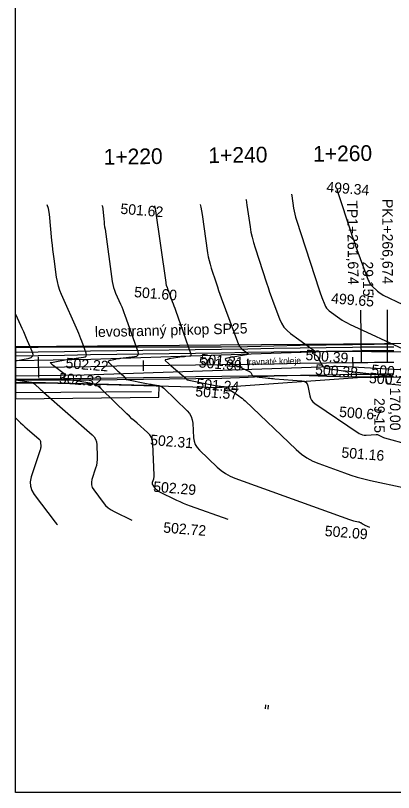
# Model space of a CAD drawing. Extents: x -636600 to -628587, y -1090963 to -1085869.
# Drawn here: x -629847.3 to -629775.1, y -1087273.2 to -1087124.7 of the extents above; entities that cross this region are included whole.
import ezdxf

# ---------------------------------------------------------------- set-up
doc = ezdxf.new("R2010")
doc.units = 0
for name, color, linetype in [('01_PARCELY_NÁVRH_PC', 7, 'Continuous'), ('06_ÚSES_IP_NAVRH', 7, 'Continuous'), ('08_LEGENDA_HV', 7, 'Continuous'), ('15', 7, 'Continuous'), ('40', 7, 'Continuous'), ('43', 7, 'Continuous'), ('dno příkopu', 7, 'Continuous'), ('Ex_Major Contours', 7, 'Continuous'), ('Ex_Minor Contours', 7, 'Continuous'), ('HEKTOMETRY100', 7, 'Continuous'), ('HEKTOMETRY20', 7, 'Continuous'), ('HL_BODY', 7, 'Continuous'), ('koty_vše', 7, 'Continuous'), ('POLOMERY', 7, 'Continuous'), ('popis', 7, 'Continuous'), ('situace_osa', 7, 'Continuous'), ('situace_těleso', 7, 'Continuous'), ('situace_vozovka', 7, 'Continuous')]:
    doc.layers.add(name, color=color, linetype=linetype)

msp = doc.modelspace()

# ---------------------------------------------------------------- linework, layer by layer
at = {"layer": '01_PARCELY_NÁVRH_PC'}
for p, q in [((-629847.27, -1087187.99), (-629847.27, -1087194.92)), ((-629847.27, -1087194.92), (-629847.27, -1087197.92))]:
    msp.add_line(p, q, dxfattribs=at)
for points in [[(-629847.27, -1087194.92), (-629841.55, -1087194.86), (-629808.7, -1087195.8), (-629782.01, -1087193.84), (-629769.21, -1087193.66), (-629763.62, -1087195.78), (-629740.92, -1087198.65), (-629737.86, -1087197.23), (-629721.41, -1087199.98), (-629699.22, -1087199.79), (-629664.69, -1087198.51), (-629616.82, -1087197.47), (-629601.05, -1087195.89), (-629552.72, -1087188.73), (-629532.88, -1087183.83), (-629459.86, -1087162.92)], [(-629522.64, -1087174.8), (-629550.67, -1087182), (-629566.93, -1087184.74), (-629601.13, -1087189.2), (-629622.24, -1087190.93), (-629654.24, -1087192.06), (-629678.53, -1087193.79), (-629712.99, -1087193.97), (-629729.98, -1087192.97), (-629769.03, -1087187.39), (-629847.27, -1087187.99)], [(-629847.27, -1087197.92), (-629819.9, -1087197.65), (-629819.84, -1087195.48), (-629841.55, -1087194.86), (-629847.27, -1087194.92)]]:
    msp.add_lwpolyline(points, dxfattribs=at)
at = {"layer": '06_ÚSES_IP_NAVRH'}
msp.add_line((-629821.34, -1087196.62), (-629847.27, -1087196.78), dxfattribs=at)
at = {"layer": '08_LEGENDA_HV'}
for p, q in [((-629847.27, -1087273.18), (-629847.27, -1086976.18)), ((-628587.27, -1087273.18), (-629847.27, -1087273.18))]:
    msp.add_line(p, q, dxfattribs=at)
at = {"layer": '40'}
for p, q in [((-629787, -1087188.91), (-629832.89, -1087190.45)), ((-629764.58, -1087189.08), (-629787, -1087188.91)), ((-629832.89, -1087190.45), (-629847.27, -1087190.68)), ((-629834.16, -1087193.36), (-629785.18, -1087191.69)), ((-629785.18, -1087191.69), (-629763.27, -1087192.91)), ((-629847.27, -1087193.58), (-629834.16, -1087193.36))]:
    msp.add_line(p, q, dxfattribs=at)
at = {"layer": '43'}
for p, q in [((-629799.54, -1087257.21), (-629799.48, -1087256.46)), ((-629799.04, -1087257.25), (-629798.98, -1087256.5))]:
    msp.add_line(p, q, dxfattribs=at)
at = {"layer": 'dno příkopu'}
msp.add_lwpolyline([(-629847.27, -1087189.01), (-629842.95, -1087188.95), (-629837.95, -1087188.87), (-629832.95, -1087188.8), (-629827.95, -1087188.72), (-629822.95, -1087188.65), (-629817.95, -1087188.58), (-629812.95, -1087188.5), (-629807.95, -1087188.43), (-629802.95, -1087188.36), (-629797.95, -1087188.28), (-629792.95, -1087188.21), (-629787.95, -1087188.13), (-629782.95, -1087188.06), (-629781.28, -1087188.03), (-629780.03, -1087188.02), (-629778.77, -1087188), (-629777.94, -1087187.99), (-629777.51, -1087187.99), (-629776.24, -1087187.98), (-629775.05, -1087187.99)], dxfattribs=at)
at = {"layer": 'Ex_Major Contours'}
for points in [[(-629794.58, -1087158.8), (-629794.52, -1087159.16), (-629794.18, -1087161.5), (-629794.08, -1087162.08), (-629793.96, -1087162.65), (-629793.82, -1087163.22), (-629793.64, -1087163.79), (-629789.28, -1087177.13), (-629789.16, -1087177.49), (-629789.03, -1087177.85), (-629788.91, -1087178.2), (-629788.78, -1087178.56), (-629788.25, -1087179.97), (-629788.1, -1087180.31), (-629787.9, -1087180.61), (-629787.66, -1087180.88), (-629787.38, -1087181.12), (-629785.35, -1087182.57), (-629784.91, -1087182.88), (-629784.45, -1087183.16), (-629783.98, -1087183.42), (-629783.49, -1087183.66), (-629772.48, -1087188.77)], [(-629806.67, -1087221.03), (-629813.89, -1087218.44), (-629814.54, -1087218.2), (-629815.19, -1087217.94), (-629815.83, -1087217.66), (-629816.46, -1087217.36), (-629819.84, -1087215.7), (-629820.02, -1087215.6), (-629820.18, -1087215.48), (-629820.33, -1087215.35), (-629820.46, -1087215.19), (-629821.01, -1087214.46), (-629821.1, -1087214.32), (-629821.14, -1087214.18), (-629821.15, -1087214.03), (-629821.11, -1087213.87), (-629820.9, -1087213.22), (-629820.85, -1087213.06), (-629820.82, -1087212.89), (-629820.81, -1087212.73), (-629820.81, -1087212.56), (-629821.03, -1087206.57), (-629821.12, -1087205.94), (-629821.32, -1087205.36), (-629821.64, -1087204.84), (-629822.08, -1087204.37), (-629824.07, -1087202.62), (-629824.57, -1087202.18), (-629825.05, -1087201.74), (-629825.54, -1087201.28), (-629826.02, -1087200.82), (-629830.95, -1087196.01), (-629831.42, -1087195.62), (-629831.93, -1087195.31), (-629832.48, -1087195.08), (-629833.08, -1087194.94), (-629836.49, -1087194.38), (-629836.62, -1087194.35), (-629836.76, -1087194.33), (-629836.9, -1087194.3), (-629837.04, -1087194.28), (-629837.75, -1087194.13), (-629837.8, -1087194.12), (-629837.85, -1087194.09), (-629837.89, -1087194.06), (-629837.92, -1087194.02), (-629838.03, -1087193.83), (-629838.05, -1087193.79), (-629838.06, -1087193.75), (-629838.04, -1087193.71), (-629838, -1087193.67), (-629837.76, -1087193.5), (-629837.72, -1087193.46), (-629837.7, -1087193.42), (-629837.71, -1087193.37), (-629837.75, -1087193.33), (-629840.06, -1087191.57), (-629840.12, -1087191.52), (-629840.19, -1087191.47), (-629840.25, -1087191.42), (-629840.31, -1087191.36), (-629840.62, -1087191.07), (-629840.63, -1087191.05), (-629840.63, -1087191.04), (-629840.62, -1087191.03), (-629840.6, -1087191.02), (-629840.5, -1087190.99), (-629840.48, -1087190.98), (-629840.45, -1087190.98), (-629840.42, -1087190.97), (-629840.4, -1087190.97), (-629837.16, -1087190.39), (-629836.8, -1087190.33), (-629836.44, -1087190.27), (-629836.08, -1087190.22), (-629835.72, -1087190.18), (-629834.29, -1087190.01), (-629833.99, -1087189.93), (-629833.81, -1087189.77), (-629833.75, -1087189.54), (-629833.81, -1087189.24), (-629834.61, -1087186.94), (-629834.79, -1087186.45), (-629834.98, -1087185.96), (-629835.18, -1087185.47), (-629835.38, -1087184.99), (-629838.47, -1087178.02), (-629838.8, -1087177.21), (-629839.07, -1087176.38), (-629839.28, -1087175.53), (-629839.43, -1087174.67), (-629839.92, -1087171.18), (-629840.04, -1087170.3), (-629840.14, -1087169.43), (-629840.24, -1087168.55), (-629840.33, -1087167.68), (-629840.78, -1087162.65), (-629840.98, -1087161.57), (-629841.25, -1087160.87)]]:
    msp.add_lwpolyline(points, dxfattribs=at)
at = {"layer": 'Ex_Minor Contours'}
for points in [[(-629785.89, -1087157.82), (-629785.87, -1087157.95), (-629785.84, -1087158.09), (-629785.81, -1087158.23), (-629785.78, -1087158.37), (-629785.74, -1087158.51), (-629783.34, -1087165.84), (-629783, -1087166.86), (-629782.65, -1087167.87), (-629782.29, -1087168.88), (-629781.92, -1087169.89), (-629779.92, -1087175.26), (-629779.78, -1087175.57), (-629779.62, -1087175.87), (-629779.41, -1087176.14), (-629779.18, -1087176.38), (-629778.19, -1087177.34), (-629777.93, -1087177.56), (-629777.66, -1087177.77), (-629777.37, -1087177.95), (-629777.07, -1087178.11), (-629765.81, -1087183.48)], [(-629812.05, -1087160.78), (-629811.92, -1087161.28), (-629811.65, -1087162.73), (-629810.6, -1087170.04), (-629810.47, -1087170.78), (-629810.32, -1087171.51), (-629810.13, -1087172.23), (-629809.91, -1087172.95), (-629808.98, -1087175.8), (-629808.74, -1087176.52), (-629808.5, -1087177.23), (-629808.25, -1087177.93), (-629807.99, -1087178.64), (-629804.68, -1087187.55), (-629804.56, -1087187.81), (-629804.4, -1087188.05), (-629804.22, -1087188.26), (-629804, -1087188.44), (-629803.05, -1087189.13), (-629802.87, -1087189.28), (-629802.83, -1087189.41), (-629802.93, -1087189.5), (-629803.15, -1087189.56), (-629806.54, -1087190.08), (-629807.04, -1087190.21), (-629807.23, -1087190.38), (-629807.1, -1087190.59), (-629806.65, -1087190.86), (-629802.62, -1087192.74), (-629802.53, -1087192.79), (-629802.44, -1087192.86), (-629802.37, -1087192.94), (-629802.31, -1087193.03), (-629802.09, -1087193.42), (-629802.03, -1087193.51), (-629801.96, -1087193.58), (-629801.86, -1087193.63), (-629801.76, -1087193.65), (-629801.17, -1087193.73), (-629801.04, -1087193.75), (-629800.9, -1087193.77), (-629800.77, -1087193.79), (-629800.63, -1087193.8), (-629799.03, -1087193.98), (-629798.72, -1087194.02), (-629798.4, -1087194.05), (-629798.09, -1087194.08), (-629797.78, -1087194.1), (-629792.6, -1087194.48), (-629792.17, -1087194.56), (-629791.84, -1087194.76), (-629791.6, -1087195.07), (-629791.46, -1087195.49), (-629791.11, -1087197.37), (-629790.99, -1087197.81), (-629790.78, -1087198.21), (-629790.5, -1087198.55), (-629790.14, -1087198.84), (-629781.66, -1087204.55), (-629781.35, -1087204.72), (-629781.03, -1087204.84), (-629780.69, -1087204.9), (-629780.33, -1087204.9), (-629778.44, -1087204.76), (-629778.3, -1087204.76), (-629778.16, -1087204.78), (-629778.03, -1087204.82), (-629777.9, -1087204.88), (-629777.39, -1087205.15), (-629777.26, -1087205.22), (-629777.12, -1087205.28), (-629776.99, -1087205.33), (-629776.85, -1087205.37), (-629772.17, -1087206.65)], [(-629803.31, -1087159.79), (-629803.27, -1087159.93), (-629803.09, -1087160.95), (-629802.49, -1087165.04), (-629802.32, -1087166.06), (-629802.11, -1087167.07), (-629801.85, -1087168.07), (-629801.55, -1087169.06), (-629799.35, -1087175.8), (-629799.06, -1087176.67), (-629798.76, -1087177.53), (-629798.45, -1087178.4), (-629798.14, -1087179.25), (-629796.87, -1087182.68), (-629796.5, -1087183.49), (-629796.02, -1087184.23), (-629795.44, -1087184.88), (-629794.75, -1087185.46), (-629790, -1087188.87), (-629789.93, -1087188.94), (-629789.91, -1087188.99), (-629789.95, -1087189.03), (-629790.04, -1087189.05), (-629790.52, -1087189.13), (-629790.61, -1087189.15), (-629790.64, -1087189.18), (-629790.62, -1087189.22), (-629790.54, -1087189.26), (-629790.02, -1087189.51), (-629789.91, -1087189.57), (-629789.81, -1087189.65), (-629789.72, -1087189.75), (-629789.65, -1087189.86), (-629788.77, -1087191.45), (-629788.58, -1087191.72), (-629788.34, -1087191.93), (-629788.07, -1087192.08), (-629787.74, -1087192.16), (-629785.94, -1087192.41), (-629785.52, -1087192.46), (-629785.1, -1087192.51), (-629784.69, -1087192.57), (-629784.27, -1087192.61), (-629777.58, -1087193.37), (-629777.49, -1087193.38), (-629777.4, -1087193.39), (-629777.31, -1087193.4), (-629777.22, -1087193.4), (-629776.85, -1087193.43), (-629776.77, -1087193.45), (-629776.71, -1087193.49), (-629776.67, -1087193.54), (-629776.64, -1087193.62), (-629776.45, -1087194.63), (-629776.39, -1087194.81), (-629776.3, -1087194.94), (-629776.16, -1087195.03), (-629775.98, -1087195.07), (-629772.18, -1087195.45)], [(-629830.77, -1087160.96), (-629830.68, -1087161.2), (-629830.59, -1087161.66), (-629830.42, -1087163.61), (-629830.37, -1087164.09), (-629830.32, -1087164.57), (-629830.26, -1087165.06), (-629830.19, -1087165.54), (-629828.8, -1087175.51), (-629828.7, -1087176.08), (-629828.56, -1087176.64), (-629828.38, -1087177.18), (-629828.17, -1087177.72), (-629827.23, -1087179.83), (-629827, -1087180.36), (-629826.78, -1087180.9), (-629826.57, -1087181.43), (-629826.38, -1087181.98), (-629823.95, -1087188.91), (-629823.87, -1087189.32), (-629823.95, -1087189.62), (-629824.19, -1087189.83), (-629824.59, -1087189.93), (-629827.22, -1087190.25), (-629827.34, -1087190.26), (-629827.46, -1087190.28), (-629827.57, -1087190.3), (-629827.69, -1087190.31), (-629828.15, -1087190.38), (-629828.26, -1087190.4), (-629828.38, -1087190.43), (-629828.49, -1087190.45), (-629828.6, -1087190.48), (-629829.39, -1087190.69), (-629829.52, -1087190.75), (-629829.58, -1087190.82), (-629829.56, -1087190.91), (-629829.47, -1087191.02), (-629828.08, -1087192.34), (-629827.93, -1087192.47), (-629827.78, -1087192.61), (-629827.63, -1087192.74), (-629827.48, -1087192.87), (-629826.68, -1087193.55), (-629826.62, -1087193.61), (-629826.56, -1087193.67), (-629826.51, -1087193.73), (-629826.47, -1087193.8), (-629826.29, -1087194.08), (-629826.24, -1087194.14), (-629826.19, -1087194.19), (-629826.12, -1087194.22), (-629826.04, -1087194.25), (-629822.24, -1087195.01), (-629821.96, -1087195.06), (-629821.68, -1087195.12), (-629821.39, -1087195.17), (-629821.11, -1087195.21), (-629819.97, -1087195.4), (-629819.7, -1087195.47), (-629819.44, -1087195.57), (-629819.21, -1087195.71), (-629818.99, -1087195.9), (-629814.52, -1087200.25), (-629814.08, -1087200.76), (-629813.75, -1087201.33), (-629813.54, -1087201.94), (-629813.44, -1087202.61), (-629813.27, -1087205.39), (-629813.17, -1087206.06), (-629812.95, -1087206.67), (-629812.62, -1087207.23), (-629812.17, -1087207.74), (-629808.76, -1087210.99), (-629808, -1087211.65), (-629807.18, -1087212.22), (-629806.31, -1087212.7), (-629805.38, -1087213.09), (-629783.51, -1087221.01), (-629783.32, -1087221.08), (-629783.13, -1087221.14), (-629782.94, -1087221.19), (-629782.74, -1087221.24), (-629781.8, -1087221.44), (-629781.69, -1087221.47), (-629781.58, -1087221.51), (-629781.48, -1087221.56), (-629781.38, -1087221.61), (-629781, -1087221.85), (-629780.9, -1087221.91), (-629780.8, -1087221.96), (-629780.7, -1087222.02), (-629780.6, -1087222.07), (-629779.71, -1087222.48)], [(-629820.75, -1087161.04), (-629820.72, -1087161.15), (-629820.64, -1087161.59), (-629818.6, -1087175.7), (-629818.58, -1087175.83), (-629818.55, -1087175.95), (-629818.52, -1087176.07), (-629818.49, -1087176.19), (-629818.33, -1087176.68), (-629818.29, -1087176.8), (-629818.25, -1087176.92), (-629818.2, -1087177.04), (-629818.16, -1087177.16), (-629817.34, -1087179.37), (-629817.19, -1087179.78), (-629817.04, -1087180.19), (-629816.89, -1087180.6), (-629816.74, -1087181.01), (-629813.81, -1087189.39), (-629813.78, -1087189.53), (-629813.81, -1087189.65), (-629813.9, -1087189.72), (-629814.05, -1087189.76), (-629814.75, -1087189.85), (-629814.92, -1087189.87), (-629815.1, -1087189.89), (-629815.27, -1087189.91), (-629815.45, -1087189.94), (-629817.95, -1087190.33), (-629818.03, -1087190.34), (-629818.12, -1087190.36), (-629818.2, -1087190.38), (-629818.29, -1087190.4), (-629818.62, -1087190.49), (-629818.69, -1087190.52), (-629818.72, -1087190.56), (-629818.71, -1087190.6), (-629818.67, -1087190.66), (-629818.07, -1087191.22), (-629817.94, -1087191.34), (-629817.82, -1087191.45), (-629817.69, -1087191.56), (-629817.57, -1087191.67), (-629814.71, -1087194.09), (-629814.69, -1087194.11), (-629814.67, -1087194.13), (-629814.65, -1087194.15), (-629814.64, -1087194.18), (-629814.58, -1087194.27), (-629814.56, -1087194.29), (-629814.54, -1087194.31), (-629814.52, -1087194.32), (-629814.49, -1087194.33), (-629809.16, -1087195.4), (-629808.91, -1087195.44), (-629808.65, -1087195.48), (-629808.4, -1087195.51), (-629808.14, -1087195.53), (-629806.72, -1087195.64), (-629806.67, -1087195.65), (-629806.63, -1087195.67), (-629806.6, -1087195.71), (-629806.59, -1087195.76), (-629806.54, -1087195.99), (-629806.53, -1087196.05), (-629806.5, -1087196.1), (-629806.47, -1087196.14), (-629806.42, -1087196.17), (-629804.63, -1087197.38), (-629804.32, -1087197.6), (-629804.02, -1087197.83), (-629803.73, -1087198.07), (-629803.45, -1087198.32), (-629793.67, -1087207.66), (-629792.69, -1087208.5), (-629791.65, -1087209.23), (-629790.54, -1087209.84), (-629789.36, -1087210.33), (-629784.48, -1087212.1), (-629783.26, -1087212.52), (-629782.02, -1087212.9), (-629780.78, -1087213.24), (-629779.52, -1087213.54), (-629772.92, -1087214.98)], [(-629847.27, -1087181.74), (-629846.33, -1087183.85), (-629846.06, -1087184.47), (-629845.78, -1087185.1), (-629845.5, -1087185.72), (-629845.23, -1087186.34), (-629844.13, -1087188.83), (-629843.98, -1087189.39), (-629844.05, -1087189.82), (-629844.37, -1087190.13), (-629844.92, -1087190.31), (-629847.27, -1087190.72)], [(-629847.27, -1087194.32), (-629844.31, -1087194.79), (-629844.07, -1087194.85), (-629843.84, -1087194.94), (-629843.63, -1087195.07), (-629843.44, -1087195.24), (-629842.7, -1087195.96), (-629842.52, -1087196.14), (-629842.33, -1087196.31), (-629842.14, -1087196.49), (-629841.95, -1087196.66), (-629832.65, -1087204.82), (-629832.28, -1087205.22), (-629832, -1087205.67), (-629831.83, -1087206.17), (-629831.75, -1087206.72), (-629831.67, -1087209), (-629831.67, -1087209.56), (-629831.72, -1087210.12), (-629831.83, -1087210.67), (-629831.98, -1087211.21), (-629832.69, -1087213.37), (-629832.8, -1087213.9), (-629832.78, -1087214.41), (-629832.63, -1087214.89), (-629832.35, -1087215.36), (-629830.52, -1087217.78), (-629830.08, -1087218.31), (-629829.58, -1087218.77), (-629829.03, -1087219.17), (-629828.43, -1087219.5), (-629825.08, -1087221.14)], [(-629847.27, -1087201.58), (-629846.7, -1087202.14), (-629846.3, -1087202.53), (-629845.89, -1087202.92), (-629845.47, -1087203.3), (-629845.05, -1087203.67), (-629842.78, -1087205.67), (-629842.66, -1087205.79), (-629842.57, -1087205.94), (-629842.52, -1087206.1), (-629842.49, -1087206.27), (-629842.47, -1087207.01), (-629842.47, -1087207.19), (-629842.48, -1087207.37), (-629842.52, -1087207.55), (-629842.57, -1087207.72), (-629844.26, -1087212.88), (-629844.45, -1087213.78), (-629844.42, -1087214.64), (-629844.17, -1087215.46), (-629843.7, -1087216.25), (-629839.71, -1087221.52), (-629839.42, -1087221.87), (-629839.29, -1087221.99)]]:
    msp.add_lwpolyline(points, dxfattribs=at)
at = {"layer": 'HEKTOMETRY100'}
msp.add_lwpolyline([(-629842.93, -1087189.9), (-629842.87, -1087193.9)], dxfattribs=at)
at = {"layer": 'HEKTOMETRY20'}
for points in [[(-629822.92, -1087190.6), (-629822.89, -1087192.6)], [(-629802.92, -1087190.3), (-629802.89, -1087192.3)], [(-629782.93, -1087190.01), (-629782.9, -1087192.01)]]:
    msp.add_lwpolyline(points, dxfattribs=at)
at = {"layer": 'HL_BODY'}
for points in [[(-629781.24, -1087190.98), (-629781.38, -1087180.99)], [(-629776.24, -1087190.93), (-629776.24, -1087180.93)]]:
    msp.add_lwpolyline(points, dxfattribs=at)
at = {"layer": 'POLOMERY'}
for points in [[(-629781.24, -1087190.98), (-629781.38, -1087180.99)], [(-629776.24, -1087190.93), (-629776.24, -1087180.93)]]:
    msp.add_lwpolyline(points, dxfattribs=at)
at = {"layer": 'situace_osa'}
msp.add_lwpolyline([(-629847.27, -1087191.96), (-629842.9, -1087191.9), (-629837.91, -1087191.82), (-629832.91, -1087191.75), (-629827.91, -1087191.67), (-629822.91, -1087191.6), (-629817.91, -1087191.53), (-629812.91, -1087191.45), (-629807.91, -1087191.38), (-629802.91, -1087191.3), (-629797.91, -1087191.23), (-629792.91, -1087191.16), (-629787.91, -1087191.08), (-629782.91, -1087191.01), (-629781.24, -1087190.98), (-629779.99, -1087190.97), (-629778.74, -1087190.95), (-629777.91, -1087190.94), (-629777.49, -1087190.94), (-629776.24, -1087190.93), (-629775.07, -1087190.94)], dxfattribs=at)
at = {"layer": 'situace_těleso'}
for points in [[(-629847.27, -1087188.07), (-629842.96, -1087188.04), (-629837.96, -1087188.02), (-629832.96, -1087188.01), (-629827.96, -1087188), (-629822.96, -1087188), (-629817.96, -1087187.99), (-629812.96, -1087187.98), (-629807.96, -1087187.98), (-629802.96, -1087187.96), (-629797.96, -1087187.84), (-629792.96, -1087187.72), (-629787.96, -1087187.63), (-629782.96, -1087187.53), (-629781.29, -1087187.5), (-629780.04, -1087187.48), (-629778.78, -1087187.47), (-629777.94, -1087187.46), (-629777.51, -1087187.46), (-629776.24, -1087187.46), (-629775.05, -1087187.47)], [(-629775.09, -1087193.7), (-629776.24, -1087193.71), (-629777.47, -1087193.73), (-629777.89, -1087193.74), (-629778.71, -1087193.76), (-629779.95, -1087193.8), (-629781.2, -1087193.83), (-629782.87, -1087193.83), (-629787.87, -1087193.67), (-629792.88, -1087193.47), (-629797.87, -1087193.62), (-629802.87, -1087193.86), (-629807.87, -1087194.05), (-629812.87, -1087194.13), (-629817.87, -1087194.2), (-629822.87, -1087194.27), (-629827.87, -1087194.31), (-629832.87, -1087194.35), (-629837.87, -1087194.38), (-629842.87, -1087194.39), (-629847.27, -1087194.41)]]:
    msp.add_lwpolyline(points, dxfattribs=at)
at = {"layer": 'situace_vozovka'}
for points in [[(-629847.27, -1087189.71), (-629842.94, -1087189.65), (-629837.94, -1087189.57), (-629832.94, -1087189.5), (-629827.94, -1087189.42), (-629822.94, -1087189.35), (-629817.94, -1087189.28), (-629812.94, -1087189.2), (-629807.94, -1087189.13), (-629802.94, -1087189.05), (-629797.94, -1087188.98), (-629792.94, -1087188.91), (-629787.94, -1087188.83), (-629782.94, -1087188.76), (-629781.27, -1087188.73), (-629780.02, -1087188.72), (-629778.76, -1087188.7), (-629777.93, -1087188.69), (-629777.5, -1087188.69), (-629776.24, -1087188.68), (-629775.05, -1087188.69)], [(-629847.27, -1087194.21), (-629842.87, -1087194.15), (-629837.87, -1087194.07), (-629832.87, -1087194), (-629827.87, -1087193.92), (-629822.87, -1087193.85), (-629817.87, -1087193.78), (-629812.87, -1087193.7), (-629807.88, -1087193.63), (-629802.88, -1087193.55), (-629797.88, -1087193.48), (-629792.88, -1087193.41), (-629787.88, -1087193.33), (-629782.88, -1087193.26), (-629781.2, -1087193.23), (-629779.96, -1087193.22), (-629778.71, -1087193.2), (-629777.89, -1087193.19), (-629777.47, -1087193.19), (-629776.24, -1087193.18), (-629775.08, -1087193.19)]]:
    msp.add_lwpolyline(points, dxfattribs=at)

# ---------------------------------------------------------------- texts
at = {"layer": '15'}
msp.add_text('travnaté koleje', height=1.2, rotation=1.9518, dxfattribs=at).set_placement((-629803.19, -1087191.55))
at = {"layer": 'HEKTOMETRY20'}
for s, p in [('1+220', (-629830.43, -1087153.21)), ('1+240', (-629810.43, -1087152.91)), ('1+260', (-629790.44, -1087152.62))]:
    msp.add_text(s, height=3, rotation=0.8472, dxfattribs=at).set_placement(p)
at = {"layer": 'HL_BODY'}
for s, rotation, p in [('TP1+261,674', 270.8472, (-629784, -1087160.02)), ('PK1+266,674', 270.0047, (-629777.24, -1087159.75))]:
    msp.add_text(s, height=2, rotation=rotation, dxfattribs=at).set_placement(p)
at = {"layer": 'koty_vše'}
for s, p in [('499.34', (-629787.98, -1087158.42)), ('501.62', (-629827.3, -1087162.58)), ('501.60', (-629824.68, -1087178.5)), ('499.65', (-629787.07, -1087179.69)), ('500.39', (-629791.97, -1087190.52)), ('502.22', (-629837.77, -1087192.07)), ('501.00', (-629812.35, -1087191.94)), ('501.21', (-629812.01, -1087191.34)), ('500.38', (-629790.14, -1087193.3)), ('500.18', (-629779.39, -1087193.37)), ('502.32', (-629839.03, -1087194.97)), ('500.44', (-629779.84, -1087194.92)), ('501.24', (-629812.8, -1087196.03)), ('501.57', (-629813.01, -1087197.46)), ('500.67', (-629785.55, -1087201.39)), ('502.31', (-629821.63, -1087206.76)), ('501.16', (-629785.11, -1087209.17)), ('502.29', (-629821.04, -1087215.7)), ('502.72', (-629819.12, -1087223.5)), ('502.09', (-629788.29, -1087224.16))]:
    msp.add_text(s, height=2, rotation=355.4373, dxfattribs=at).set_placement(p)
at = {"layer": 'POLOMERY'}
for s, rotation, p in [('29,15', 270.8472, (-629781.02, -1087171.7)), ('170,00', 270.0047, (-629775.79, -1087195.81)), ('29,15', 270.0047, (-629778.79, -1087197.79))]:
    msp.add_text(s, height=2, rotation=rotation, dxfattribs=at).set_placement(p)
at = {"layer": 'popis'}
msp.add_text('levostranný příkop SP25', height=2, rotation=1.408, dxfattribs=at).set_placement((-629832.1, -1087186.16))

doc.saveas('drawing.dxf')
